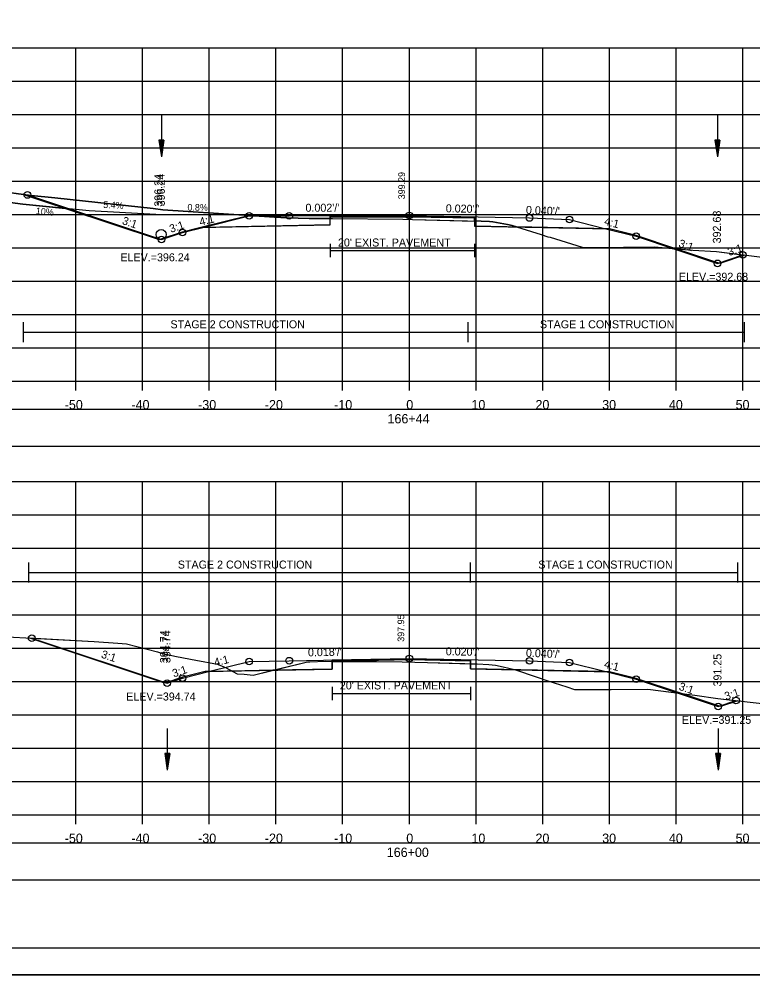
# Model space of a CAD drawing. Extents: x 1376273 to 1384221, y 378927 to 384592.
# Drawn here: x 1378166 to 1378276, y 380751.8 to 380895.1 of the extents above; entities that cross this region are included whole.
import ezdxf

# ---------------------------------------------------------------- set-up
doc = ezdxf.new("R2010")
doc.units = 0
for name, color, linetype in [('R_Alt Surface', 7, 'Continuous'), ('R_Axis', 7, 'Continuous'), ('R_Axis Annot', 7, 'Continuous'), ('R_Border', 7, 'Continuous'), ('R_Border Notes', 7, 'Continuous'), ('R_Contours', 7, 'Continuous'), ('R_Dimension', 7, 'Continuous'), ('R_Drive', 7, 'Continuous'), ('R_Exist Surface', 7, 'Continuous'), ('R_Fin Surface', 7, 'Continuous'), ('R_Grid', 7, 'Continuous'), ('R_No Plot', 7, 'Continuous'), ('R_Water', 7, 'Continuous'), ('R_Xsect Elev', 7, 'Continuous'), ('R_Xsect Slope', 7, 'Continuous'), ('T_Detection Zones', 7, 'Continuous'), ('T_Notes', 7, 'Continuous')]:
    doc.layers.add(name, color=color, linetype=linetype)

msp = doc.modelspace()

# ---------------------------------------------------------------- linework, layer by layer
at = {"layer": 'R_Alt Surface'}
for points in [[(1378193.72, 380863.94), (1378212.6, 380864.32), (1378212.61, 380865.49), (1378224.46, 380865.51), (1378234.22, 380865.32), (1378234.23, 380864.15), (1378253.73, 380863.76)], [(1378212.61, 380861.43), (1378212.61, 380859.43)], [(1378212.61, 380860.43), (1378234.22, 380860.43)], [(1378234.22, 380861.43), (1378234.22, 380859.43)], [(1378194.56, 380797.37), (1378212.88, 380797.74), (1378212.89, 380798.9), (1378224.46, 380799.11), (1378233.63, 380798.93), (1378233.64, 380797.76), (1378253.73, 380797.36)], [(1378212.89, 380795.03), (1378212.89, 380793.03)], [(1378233.62, 380795.03), (1378233.62, 380793.03)], [(1378233.62, 380795.03), (1378233.62, 380793.03)], [(1378212.89, 380794.03), (1378233.62, 380794.03)]]:
    msp.add_lwpolyline(points, dxfattribs=at)
at = {"layer": 'R_Axis'}
for p, q in [((1378074.46, 380840.83), (1378374.46, 380840.83)), ((1378174.46, 380839.43), (1378174.46, 380840.83)), ((1378184.46, 380839.43), (1378184.46, 380840.83)), ((1378194.46, 380839.43), (1378194.46, 380840.83)), ((1378204.46, 380839.43), (1378204.46, 380840.83)), ((1378214.46, 380839.43), (1378214.46, 380840.83)), ((1378224.46, 380839.43), (1378224.46, 380840.83)), ((1378234.46, 380839.43), (1378234.46, 380840.83)), ((1378244.46, 380839.43), (1378244.46, 380840.83)), ((1378254.46, 380839.43), (1378254.46, 380840.83)), ((1378264.46, 380839.43), (1378264.46, 380840.83)), ((1378274.46, 380839.43), (1378274.46, 380840.83)), ((1378074.46, 380775.83), (1378374.46, 380775.83)), ((1378174.46, 380774.43), (1378174.46, 380775.83)), ((1378184.46, 380774.43), (1378184.46, 380775.83)), ((1378194.46, 380774.43), (1378194.46, 380775.83)), ((1378204.46, 380774.43), (1378204.46, 380775.83)), ((1378214.46, 380774.43), (1378214.46, 380775.83)), ((1378224.46, 380774.43), (1378224.46, 380775.83)), ((1378234.46, 380774.43), (1378234.46, 380775.83)), ((1378244.46, 380774.43), (1378244.46, 380775.83)), ((1378254.46, 380774.43), (1378254.46, 380775.83)), ((1378264.46, 380774.43), (1378264.46, 380775.83)), ((1378274.46, 380774.43), (1378274.46, 380775.83))]:
    msp.add_line(p, q, dxfattribs=at)
at = {"layer": 'R_Axis Annot'}
for points in [[(1378073.48, 380831.09), (1378375.28, 380831.09), (1378375.28, 380836.61), (1378073.48, 380836.61)], [(1378073.48, 380766.08), (1378375.28, 380766.08), (1378375.28, 380771.61), (1378073.48, 380771.61)]]:
    msp.add_lwpolyline(points, close=True, dxfattribs=at)
at = {"layer": 'R_Border'}
msp.add_line((1378382.64, 380755.83), (1378066.46, 380755.83), dxfattribs=at)
at = {"layer": 'R_Contours'}
for p, q in [((1378234.22, 380864.85), (1378234.22, 380865.44)), ((1378234.22, 380864.85), (1378234.23, 380864.1)), ((1378234.23, 380864.1), (1378240.54, 380863.98)), ((1378254.46, 380863.7), (1378240.54, 380863.98)), ((1378258.46, 380862.7), (1378254.46, 380863.7)), ((1378264.42, 380860.71), (1378258.46, 380862.7))]:
    msp.add_line(p, q, dxfattribs=at)
for points in [[(1378187.5, 380866.56), (1378186.08, 380866.73), (1378171.32, 380868.32), (1378167.75, 380868.71), (1378167.38, 380868.75), (1378166.6, 380868.85)], [(1378166.6, 380868.85), (1378172.9, 380866.75), (1378186.49, 380862.23), (1378186.94, 380862.08), (1378187.39, 380862.23), (1378190.46, 380863.25), (1378192.99, 380863.88)], [(1378212.61, 380865.24), (1378211.61, 380865.25), (1378211.28, 380865.25), (1378209.45, 380865.26), (1378206.15, 380865.35), (1378204.27, 380865.45), (1378200.31, 380865.71), (1378199.65, 380865.76), (1378187.5, 380866.56)], [(1378192.99, 380863.88), (1378212.6, 380864.27), (1378212.61, 380865.24)], [(1378234.22, 380865.44), (1378224.46, 380865.63), (1378212.61, 380865.61), (1378212.61, 380865.24)], [(1378212.61, 380865.24), (1378212.95, 380865.24), (1378223.5, 380865.12), (1378224.92, 380865.08), (1378234.22, 380864.85)], [(1378240.54, 380863.98), (1378239.85, 380864.19), (1378239.16, 380864.33), (1378236.96, 380864.74), (1378236.46, 380864.77), (1378235.22, 380864.83), (1378234.22, 380864.85)], [(1378192.99, 380863.88), (1378192.99, 380863.88)], [(1378240.54, 380863.98), (1378244.21, 380862.83), (1378245.23, 380862.51), (1378245.58, 380862.42), (1378250.37, 380860.96), (1378254.65, 380860.91), (1378255.28, 380860.9), (1378256.55, 380860.93), (1378261.22, 380860.97), (1378264.42, 380860.71)], [(1378254.46, 380863.7), (1378254.46, 380863.7)]]:
    msp.add_lwpolyline(points, dxfattribs=at)
for points in [[(1378264.42, 380860.71), (1378266.94, 380860.51), (1378270.5, 380860.27), (1378274.72, 380859.75), (1378271.02, 380858.51)], [(1378233.63, 380798.49), (1378234.63, 380798.46), (1378236.36, 380798.36), (1378237.38, 380798.3), (1378238.52, 380798.04), (1378240.2, 380797.64), (1378240.37, 380797.58), (1378233.64, 380797.72)], [(1378240.37, 380797.58), (1378243.45, 380796.52), (1378245.2, 380795.94), (1378248.05, 380795.01), (1378249.23, 380794.65), (1378253.22, 380794.64), (1378253.52, 380794.64), (1378254.74, 380794.64), (1378260.19, 380794.68), (1378265.25, 380794.04), (1378258.46, 380796.3), (1378254.45, 380797.3)], [(1378265.25, 380794.04), (1378267.27, 380793.78), (1378270.71, 380793.29), (1378273.69, 380792.94), (1378271.11, 380792.08)]]:
    msp.add_lwpolyline(points, close=True, dxfattribs=at)
at = {"layer": 'R_Dimension'}
for p, q in [((1378166.6, 380846.68), (1378166.6, 380849.68)), ((1378233.28, 380846.68), (1378233.28, 380849.68)), ((1378274.72, 380846.68), (1378274.72, 380849.68)), ((1378166.6, 380848.18), (1378274.72, 380848.18)), ((1378167.42, 380810.66), (1378167.42, 380813.66)), ((1378233.62, 380810.66), (1378233.62, 380813.66)), ((1378273.69, 380810.66), (1378273.69, 380813.66)), ((1378167.42, 380812.16), (1378273.69, 380812.16))]:
    msp.add_line(p, q, dxfattribs=at)
at = {"layer": 'R_Drive'}
for p, q in [((1378166.52, 380867.39), (1378079.83, 380878.8)), ((1378176.47, 380866.4), (1378166.52, 380867.39)), ((1378186.46, 380865.86), (1378176.47, 380866.4)), ((1378200.46, 380865.75), (1378186.46, 380865.86))]:
    msp.add_line(p, q, dxfattribs=at)
at = {"layer": 'R_Exist Surface'}
for points in [[(1378150.68, 380870.97), (1378167.38, 380868.75), (1378167.75, 380868.71), (1378171.32, 380868.32), (1378186.08, 380866.73), (1378187.5, 380866.56), (1378204.27, 380865.45), (1378206.15, 380865.35), (1378209.45, 380865.26), (1378211.28, 380865.25), (1378211.61, 380865.25), (1378212.95, 380865.24), (1378223.5, 380865.12), (1378224.92, 380865.08), (1378235.22, 380864.83), (1378236.46, 380864.77), (1378236.96, 380864.74), (1378239.16, 380864.33), (1378239.85, 380864.19), (1378244.21, 380862.83), (1378245.23, 380862.51), (1378245.58, 380862.42), (1378250.37, 380860.96), (1378254.65, 380860.91), (1378255.28, 380860.9), (1378256.55, 380860.93), (1378261.22, 380860.97), (1378266.94, 380860.51), (1378270.5, 380860.27), (1378280.62, 380859.02)], [(1378162.28, 380802.64), (1378177.19, 380801.85), (1378180.77, 380801.59), (1378182.08, 380801.47), (1378186.71, 380800.27), (1378187.48, 380800.04), (1378189.57, 380799.56), (1378192.47, 380799.01), (1378195.69, 380798.45), (1378197, 380797.88), (1378198.66, 380796.97), (1378199.71, 380796.95), (1378201.06, 380796.8), (1378208.61, 380798.64), (1378209.21, 380798.79), (1378209.55, 380798.8), (1378211.89, 380798.86), (1378219.54, 380798.81), (1378223.39, 380798.79), (1378227.17, 380798.68), (1378234.63, 380798.46), (1378236.36, 380798.36), (1378237.38, 380798.3), (1378238.52, 380798.04), (1378240.2, 380797.64), (1378243.45, 380796.52), (1378245.2, 380795.94), (1378248.05, 380795.01), (1378249.23, 380794.65), (1378253.22, 380794.64), (1378253.52, 380794.64), (1378254.74, 380794.64), (1378260.19, 380794.68), (1378267.27, 380793.78), (1378270.71, 380793.29), (1378279.09, 380792.31)]]:
    msp.add_lwpolyline(points, dxfattribs=at)
at = {"layer": 'R_Fin Surface'}
for points in [[(1378167.2, 380868.77), (1378187.3, 380862.08), (1378190.46, 380863.13), (1378193.72, 380863.94), (1378200.46, 380865.63), (1378206.46, 380865.64), (1378224.46, 380865.68), (1378242.46, 380865.32), (1378248.46, 380865.08), (1378253.73, 380863.76), (1378258.46, 380862.58), (1378270.66, 380858.51), (1378274.46, 380859.78)], [(1378167.85, 380802.34), (1378188.15, 380795.58), (1378190.46, 380796.34), (1378194.56, 380797.37), (1378200.46, 380798.84), (1378206.46, 380798.95), (1378224.46, 380799.28), (1378242.46, 380798.92), (1378248.46, 380798.68), (1378253.73, 380797.36), (1378258.46, 380796.18), (1378270.75, 380792.08), (1378273.43, 380792.97)]]:
    msp.add_lwpolyline(points, dxfattribs=at)
at = {"layer": 'R_Grid'}
for p, q in [((1378074.46, 380890.83), (1378374.46, 380890.83)), ((1378174.46, 380840.83), (1378174.46, 380890.83)), ((1378184.46, 380840.83), (1378184.46, 380890.83)), ((1378194.46, 380840.83), (1378194.46, 380890.83)), ((1378204.46, 380840.83), (1378204.46, 380890.83)), ((1378214.46, 380840.83), (1378214.46, 380890.83)), ((1378224.46, 380840.83), (1378224.46, 380890.83)), ((1378234.46, 380840.83), (1378234.46, 380890.83)), ((1378244.46, 380840.83), (1378244.46, 380890.83)), ((1378254.46, 380840.83), (1378254.46, 380890.83)), ((1378264.46, 380840.83), (1378264.46, 380890.83)), ((1378274.46, 380840.83), (1378274.46, 380890.83)), ((1378074.46, 380885.83), (1378374.46, 380885.83)), ((1378074.46, 380880.83), (1378374.46, 380880.83)), ((1378074.46, 380875.83), (1378374.46, 380875.83)), ((1378074.46, 380870.83), (1378374.46, 380870.83)), ((1378074.46, 380865.83), (1378374.46, 380865.83)), ((1378074.46, 380860.83), (1378374.46, 380860.83)), ((1378074.46, 380855.83), (1378374.46, 380855.83)), ((1378074.46, 380850.83), (1378374.46, 380850.83)), ((1378074.46, 380845.83), (1378374.46, 380845.83)), ((1378074.46, 380840.83), (1378374.46, 380840.83)), ((1378074.46, 380825.83), (1378374.46, 380825.83)), ((1378174.46, 380775.83), (1378174.46, 380825.83)), ((1378184.46, 380775.83), (1378184.46, 380825.83)), ((1378194.46, 380775.83), (1378194.46, 380825.83)), ((1378204.46, 380775.83), (1378204.46, 380825.83)), ((1378214.46, 380775.83), (1378214.46, 380825.83)), ((1378224.46, 380775.83), (1378224.46, 380825.83)), ((1378234.46, 380775.83), (1378234.46, 380825.83)), ((1378244.46, 380775.83), (1378244.46, 380825.83)), ((1378254.46, 380775.83), (1378254.46, 380825.83)), ((1378264.46, 380775.83), (1378264.46, 380825.83)), ((1378274.46, 380775.83), (1378274.46, 380825.83)), ((1378074.46, 380820.83), (1378374.46, 380820.83)), ((1378074.46, 380815.83), (1378374.46, 380815.83)), ((1378074.46, 380810.83), (1378374.46, 380810.83)), ((1378074.46, 380805.83), (1378374.46, 380805.83)), ((1378074.46, 380800.83), (1378374.46, 380800.83)), ((1378074.46, 380795.83), (1378374.46, 380795.83)), ((1378074.46, 380790.83), (1378374.46, 380790.83)), ((1378074.46, 380785.83), (1378374.46, 380785.83)), ((1378074.46, 380780.83), (1378374.46, 380780.83)), ((1378074.46, 380775.83), (1378374.46, 380775.83))]:
    msp.add_line(p, q, dxfattribs=at)
at = {"layer": 'R_No Plot'}
msp.add_line((1378054.06, 380751.85), (1378387.39, 380751.85), dxfattribs=at)
for points in [[(1378054.05, 380965.19), (1378387.39, 380965.19), (1378387.39, 380751.85), (1378054.05, 380751.85)], [(1378300.38, 380961.29), (1378300.38, 380951.41), (1378336.11, 380951.41), (1378336.11, 380948.49), (1378359.31, 380948.49), (1378359.31, 380924.16), (1378382.64, 380924.16), (1378382.64, 380755.83), (1378066.46, 380755.83), (1378066.46, 380961.29)]]:
    msp.add_lwpolyline(points, close=True, dxfattribs=at)
for points in [[(1378192.99, 380863.88), (1378212.6, 380864.27), (1378212.61, 380865.61), (1378224.46, 380865.63), (1378234.22, 380865.44), (1378234.23, 380864.1), (1378254.46, 380863.7)], [(1378193.84, 380797.31), (1378212.88, 380797.69), (1378212.89, 380799.02), (1378224.46, 380799.23), (1378233.62, 380799.05), (1378233.64, 380797.72), (1378254.46, 380797.3)]]:
    msp.add_lwpolyline(points, dxfattribs=at)
for centre in [(1378167.2, 380868.77), (1378200.46, 380865.63), (1378206.46, 380865.64), (1378224.46, 380865.68), (1378242.46, 380865.32), (1378248.46, 380865.08), (1378190.46, 380863.13), (1378187.3, 380862.08), (1378187.3, 380862.08), (1378258.46, 380862.58), (1378274.46, 380859.78), (1378270.66, 380858.51), (1378270.66, 380858.51), (1378167.85, 380802.34), (1378200.46, 380798.84), (1378206.46, 380798.95), (1378224.46, 380799.28), (1378242.46, 380798.92), (1378248.46, 380798.68), (1378188.15, 380795.58), (1378188.15, 380795.58), (1378190.46, 380796.34), (1378258.46, 380796.18), (1378273.43, 380792.97), (1378270.75, 380792.08), (1378270.75, 380792.08)]:
    msp.add_circle(centre, 0.5, dxfattribs=at)
at = {"layer": 'R_Water'}
for p, q in [((1378187.3, 380880.72), (1378187.3, 380874.47)), ((1378270.66, 380880.72), (1378270.66, 380874.47)), ((1378186.92, 380876.97), (1378187.3, 380874.47)), ((1378187.67, 380876.97), (1378186.92, 380876.97)), ((1378186.99, 380876.97), (1378187.3, 380874.89)), ((1378187.05, 380876.97), (1378187.3, 380875.32)), ((1378187.11, 380876.97), (1378187.3, 380875.74)), ((1378187.18, 380876.97), (1378187.3, 380876.16)), ((1378187.24, 380876.97), (1378187.3, 380876.58)), ((1378187.67, 380876.97), (1378187.3, 380874.47)), ((1378187.42, 380876.97), (1378187.3, 380876.16)), ((1378187.55, 380876.97), (1378187.3, 380875.32)), ((1378187.61, 380876.97), (1378187.3, 380874.89)), ((1378187.48, 380876.97), (1378187.3, 380875.74)), ((1378187.36, 380876.97), (1378187.3, 380876.58)), ((1378270.28, 380876.97), (1378270.66, 380874.47)), ((1378271.03, 380876.97), (1378270.28, 380876.97)), ((1378270.35, 380876.97), (1378270.66, 380874.89)), ((1378270.41, 380876.97), (1378270.66, 380875.32)), ((1378270.47, 380876.97), (1378270.66, 380875.74)), ((1378270.54, 380876.97), (1378270.66, 380876.16)), ((1378270.6, 380876.97), (1378270.66, 380876.58)), ((1378271.03, 380876.97), (1378270.66, 380874.47)), ((1378270.78, 380876.97), (1378270.66, 380876.16)), ((1378270.91, 380876.97), (1378270.66, 380875.32)), ((1378270.97, 380876.97), (1378270.66, 380874.89)), ((1378270.85, 380876.97), (1378270.66, 380875.74)), ((1378270.72, 380876.97), (1378270.66, 380876.58)), ((1378188.15, 380788.77), (1378188.15, 380782.52)), ((1378270.75, 380788.77), (1378270.75, 380782.52)), ((1378187.78, 380785.02), (1378188.15, 380782.52)), ((1378188.53, 380785.02), (1378187.78, 380785.02)), ((1378187.84, 380785.02), (1378188.15, 380782.94)), ((1378187.9, 380785.02), (1378188.15, 380783.37)), ((1378187.97, 380785.02), (1378188.15, 380783.78)), ((1378188.03, 380785.02), (1378188.15, 380784.21)), ((1378188.09, 380785.02), (1378188.15, 380784.62)), ((1378188.53, 380785.02), (1378188.15, 380782.52)), ((1378188.27, 380785.02), (1378188.15, 380784.21)), ((1378188.4, 380785.02), (1378188.15, 380783.37)), ((1378188.47, 380785.02), (1378188.15, 380782.94)), ((1378188.34, 380785.02), (1378188.15, 380783.78)), ((1378188.21, 380785.02), (1378188.15, 380784.62)), ((1378270.38, 380785.02), (1378270.75, 380782.52)), ((1378271.13, 380785.02), (1378270.38, 380785.02)), ((1378270.44, 380785.02), (1378270.75, 380782.94)), ((1378270.5, 380785.02), (1378270.75, 380783.37)), ((1378270.57, 380785.02), (1378270.75, 380783.78)), ((1378270.63, 380785.02), (1378270.75, 380784.21)), ((1378270.69, 380785.02), (1378270.75, 380784.62)), ((1378271.13, 380785.02), (1378270.75, 380782.52)), ((1378270.87, 380785.02), (1378270.75, 380784.21)), ((1378271, 380785.02), (1378270.75, 380783.37)), ((1378271.07, 380785.02), (1378270.75, 380782.94)), ((1378270.94, 380785.02), (1378270.75, 380783.78)), ((1378270.81, 380785.02), (1378270.75, 380784.62))]:
    msp.add_line(p, q, dxfattribs=at)
msp.add_circle((1378187.25, 380862.83), 0.75, dxfattribs=at)
at = {"layer": 'T_Detection Zones'}
for points in [[(1378167.42, 380802.37), (1378177.19, 380801.85), (1378180.77, 380801.59), (1378182.08, 380801.47), (1378186.71, 380800.27), (1378187.48, 380800.04), (1378189.57, 380799.56), (1378192.47, 380799.01), (1378195.69, 380798.45), (1378197, 380797.88), (1378197.89, 380797.39), (1378193.84, 380797.31), (1378190.46, 380796.46), (1378187.79, 380795.58)], [(1378203.98, 380797.51), (1378208.61, 380798.64), (1378209.21, 380798.79), (1378209.55, 380798.8), (1378211.89, 380798.86), (1378212.89, 380798.85), (1378212.88, 380797.69)], [(1378212.89, 380798.85), (1378219.54, 380798.81), (1378223.39, 380798.79), (1378227.17, 380798.68), (1378233.63, 380798.49), (1378233.62, 380799.05), (1378224.46, 380799.23), (1378212.89, 380799.02)], [(1378197.89, 380797.39), (1378198.66, 380796.97), (1378199.71, 380796.95), (1378201.06, 380796.8), (1378203.98, 380797.51)]]:
    msp.add_lwpolyline(points, close=True, dxfattribs=at)
at = {"layer": 'T_Notes'}
for p, q in [((1378080.02, 380878.77), (1378166.52, 380867.39)), ((1378172.9, 380866.75), (1378166.6, 380868.85)), ((1378166.52, 380867.39), (1378172.9, 380866.75)), ((1378176.47, 380866.4), (1378172.9, 380866.75)), ((1378172.9, 380866.75), (1378186.94, 380862.08)), ((1378186.46, 380865.86), (1378176.47, 380866.4)), ((1378199.65, 380865.76), (1378186.46, 380865.86)), ((1378200.31, 380865.71), (1378199.65, 380865.76))]:
    msp.add_line(p, q, dxfattribs=at)
for points in [[(1378166.6, 380868.85), (1378150.68, 380870.97), (1378146.43, 380871.45), (1378127.7, 380873.63), (1378117.51, 380874.79), (1378106.16, 380876.1), (1378090.19, 380877.7), (1378086.9, 380878.02), (1378080.02, 380878.77)], [(1378186.94, 380862.08), (1378190.46, 380863.25), (1378193.82, 380864.09), (1378200.31, 380865.71)]]:
    msp.add_lwpolyline(points, dxfattribs=at)

# ---------------------------------------------------------------- texts
at = {"layer": 'R_Alt Surface'}
for p in [(1378213.76, 380861.04), (1378214.04, 380794.64)]:
    msp.add_text("20' EXIST. PAVEMENT", height=1.2, dxfattribs=at).set_placement(p)
at = {"layer": 'R_Axis Annot'}
for s, p in [('-50', (1378172.8, 380836.63)), ('-40', (1378182.8, 380836.63)), ('-30', (1378192.8, 380836.63)), ('-20', (1378202.8, 380836.63)), ('-10', (1378213.19, 380836.63)), ('0', (1378224, 380836.63)), ('10', (1378233.77, 380836.63)), ('20', (1378243.37, 380836.63)), ('30', (1378253.37, 380836.63)), ('40', (1378263.37, 380836.63)), ('50', (1378273.37, 380836.63)), ('166+44', (1378221.19, 380834.53)), ('-50', (1378172.8, 380771.63)), ('-40', (1378182.8, 380771.63)), ('-30', (1378192.8, 380771.63)), ('-20', (1378202.8, 380771.63)), ('-10', (1378213.19, 380771.63)), ('0', (1378224, 380771.63)), ('10', (1378233.77, 380771.63)), ('20', (1378243.37, 380771.63)), ('30', (1378253.37, 380771.63)), ('40', (1378263.37, 380771.63)), ('50', (1378273.37, 380771.63)), ('166+00', (1378221.08, 380769.53))]:
    msp.add_text(s, height=1.4, dxfattribs=at).set_placement(p)
at = {"layer": 'R_Border Notes'}
for s, p in [('ELEV.=396.24', (1378181.14, 380858.82)), ('ELEV.=392.68', (1378264.86, 380855.91)), ('ELEV.=394.74', (1378182.02, 380792.98)), ('ELEV.=391.25', (1378265.32, 380789.48))]:
    msp.add_text(s, height=1.2, dxfattribs=at).set_placement(p)
at = {"layer": 'R_Dimension'}
for s, p in [('STAGE 2 CONSTRUCTION', (1378188.65, 380848.78)), ('STAGE 1 CONSTRUCTION', (1378244.04, 380848.78)), ('STAGE 2 CONSTRUCTION', (1378189.75, 380812.76)), ('STAGE 1 CONSTRUCTION', (1378243.79, 380812.76))]:
    msp.add_text(s, height=1.2, dxfattribs=at).set_placement(p)
at = {"layer": 'R_Drive'}
for s, rotation, p in [('5.4%', 356.9151, (1378178.55, 380866.83)), ('0.8%', 359.5491, (1378191.19, 380866.42)), ('10%', 354.2811, (1378168.43, 380865.91))]:
    msp.add_text(s, height=1, rotation=rotation, dxfattribs=at).set_placement(p)
at = {"layer": 'R_No Plot'}
for s, p in [('396.24', (1378187.44, 380867)), ('392.68', (1378271.16, 380861.51)), ('394.74', (1378188.29, 380798.58)), ('391.25', (1378271.25, 380795.08))]:
    msp.add_text(s, height=1.2, rotation=90, dxfattribs=at).set_placement(p)
at = {"layer": 'R_Xsect Elev'}
for s, height, p in [('396.24', 1.2, (1378187.8, 380867.07)), ('399.29', 1, (1378223.8, 380868.12)), ('392.68', 1.2, (1378271.16, 380861.51)), ('397.95', 1, (1378223.69, 380801.79)), ('394.74', 1.2, (1378188.65, 380798.58)), ('391.25', 1.2, (1378271.25, 380795.08))]:
    msp.add_text(s, height=height, rotation=90, dxfattribs=at).set_placement(p)
at = {"layer": 'R_Xsect Slope'}
for s, rotation, p in [("0.002'/'", 0.1211, (1378208.89, 380866.25)), ("0.020'/'", 358.8542, (1378229.91, 380866.17)), ("0.040'/'", 357.7094, (1378241.92, 380865.94)), ('3:1', 341.5651, (1378181.31, 380864.43)), ('3:1', 18.4349, (1378188.72, 380863.08)), ('4:1', 14.0362, (1378193.14, 380864.13)), ('4:1', 345.9638, (1378253.58, 380864.31)), ('3:1', 341.5651, (1378264.72, 380861.02)), ('3:1', 18.4349, (1378272.4, 380859.62)), ('3:1', 341.5651, (1378178.16, 380799.43)), ("0.018'/'", 1.044, (1378209.27, 380799.6)), ("0.020'/'", 358.8542, (1378229.91, 380799.77)), ("0.040'/'", 357.7094, (1378241.92, 380799.54)), ('4:1', 14.0362, (1378195.34, 380798.08)), ('4:1', 345.9638, (1378253.58, 380797.92)), ('3:1', 18.4349, (1378189.15, 380796.43)), ('3:1', 341.5651, (1378264.76, 380794.61)), ('3:1', 18.4349, (1378271.93, 380793))]:
    msp.add_text(s, height=1.2, rotation=rotation, dxfattribs=at).set_placement(p)

doc.saveas('drawing.dxf')
